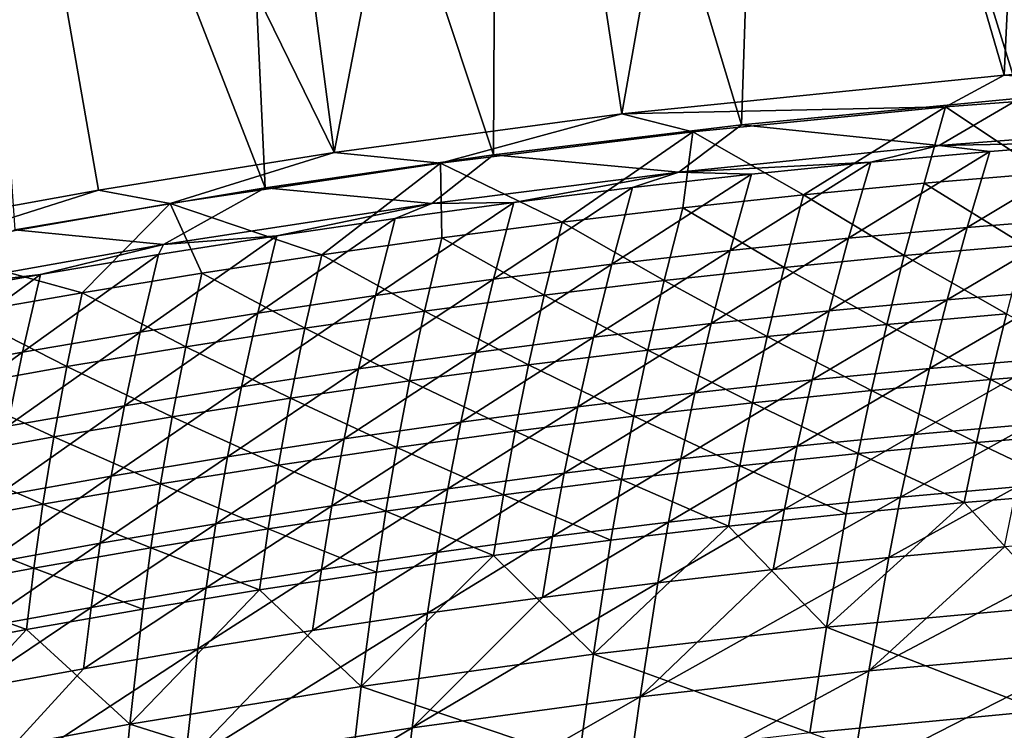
# Model space of a CAD drawing. Header units: metres. Extents: x 0 to 1400, y -1400 to 0.
# Tile 275 of 342: x 758 to 818, y -102 to -58. Entities that reach past the tile are written whole.
import ezdxf

# ---------------------------------------------------------------- set-up
doc = ezdxf.new("R2010")
doc.units = ezdxf.units.M

msp = doc.modelspace()

# ---------------------------------------------------------------- linework, layer by layer
at = {"layer": 'None'}
for points in [[(818.018799, -61.549919, -32.129955), (803.74231, -12.58958, -3), (820.388184, -11.187504, -3)], [(832.859619, -60.512348, -32.129936), (818.018799, -61.549919, -32.129955), (820.388184, -11.187504, -3)], [(803.666931, -13.374467), (818.986511, -62.968304, -29.544802), (820.293579, -11.970314)], [(794.667603, -63.919247, -32.129948), (787.135315, -14.394966, -3), (803.74231, -12.58958, -3)], [(818.018799, -61.549919, -32.129955), (794.667603, -63.919247, -32.129948), (803.74231, -12.58958, -3)], [(787.079224, -15.18139), (801.968933, -64.583847, -29.544804), (803.666931, -13.374467)], [(801.968933, -64.583847, -29.544804), (818.986511, -62.968304, -29.544802), (803.666931, -13.374467)], [(777.110229, -66.281952, -32.12991), (770.575989, -16.595037, -3), (787.135315, -14.394966, -3)], [(794.667603, -63.919247, -32.129948), (777.110229, -66.281952, -32.12991), (787.135315, -14.394966, -3)], [(770.539185, -17.38246), (786.827148, -66.418823, -29.544783), (787.079224, -15.18139)], [(786.827148, -66.418823, -29.544783), (801.968933, -64.583847, -29.544804), (787.079224, -15.18139)], [(770.575989, -16.595037, -3), (777.110229, -66.281952, -32.12991), (754.07251, -19.181286, -3)], [(754.055054, -19.969168), (772.894348, -68.432579, -29.544744), (770.539185, -17.38246)], [(772.894348, -68.432579, -29.544744), (786.827148, -66.418823, -29.544783), (770.539185, -17.38246)], [(754.07251, -19.181286, -3), (762.713806, -68.584549, -32.129856), (750.232056, -70.843529, -32.129791)], [(777.110229, -66.281952, -32.12991), (762.713806, -68.584549, -32.129856), (754.07251, -19.181286, -3)], [(757.604858, -70.995949, -29.54468), (772.894348, -68.432579, -29.544744), (754.055054, -19.969168)], [(818.018799, -61.549919, -32.129955), (832.859619, -60.512348, -32.129936), (830.264343, -62.30307, -32.843887)], [(794.667603, -63.919247, -32.129948), (818.018799, -61.549919, -32.129955), (814.438965, -63.485046, -32.844135)], [(818.018799, -61.549919, -32.129955), (830.264343, -62.30307, -32.843887), (814.438965, -63.485046, -32.844135)], [(814.438965, -63.485046, -32.844135), (830.264343, -62.30307, -32.843887), (820.520996, -67.541176, -60.671856)], [(801.968933, -64.583847, -29.544804), (814.050476, -65.841629, -30.961861), (818.986511, -62.968304, -29.544802)], [(814.050476, -65.841629, -30.961861), (829.483093, -64.662163, -30.962044), (818.986511, -62.968304, -29.544802)], [(794.667603, -63.919247, -32.129948), (814.438965, -63.485046, -32.844135), (799.010681, -65.023186, -32.844349)], [(814.438965, -63.485046, -32.844135), (805.756897, -68.865387, -60.674297), (799.010681, -65.023186, -32.844349)], [(813.13501, -68.160324, -60.67308), (805.756897, -68.865387, -60.674297), (814.438965, -63.485046, -32.844135)], [(820.520996, -67.541176, -60.671856), (813.13501, -68.160324, -60.67308), (814.438965, -63.485046, -32.844135)], [(777.110229, -66.281952, -32.12991), (794.667603, -63.919247, -32.129948), (783.589233, -66.936295, -32.844601)], [(783.589233, -66.936295, -32.844601), (794.667603, -63.919247, -32.129948), (799.010681, -65.023186, -32.844349)], [(786.827148, -66.418823, -29.544783), (798.148193, -67.470757, -30.961538), (801.968933, -64.583847, -29.544804)], [(798.148193, -67.470757, -30.961538), (814.050476, -65.841629, -30.961861), (801.968933, -64.583847, -29.544804)], [(829.483093, -64.662163, -30.962044), (814.050476, -65.841629, -30.961861), (824.433777, -65.657928, -32.348621)], [(791.029602, -70.529106, -60.676693), (783.589233, -66.936295, -32.844601), (799.010681, -65.023186, -32.844349)], [(799.010681, -65.023186, -32.844349), (798.388, -69.655327, -60.675499), (791.029602, -70.529106, -60.676693)], [(805.756897, -68.865387, -60.674297), (798.388, -69.655327, -60.675499), (799.010681, -65.023186, -32.844349)], [(814.050476, -65.841629, -30.961861), (798.148193, -67.470757, -30.961538), (809.865356, -66.873642, -32.348747)], [(814.050476, -65.841629, -30.961861), (809.865356, -66.873642, -32.348747), (817.145874, -66.223358, -32.348675)], [(824.433777, -65.657928, -32.348621), (814.050476, -65.841629, -30.961861), (817.145874, -66.223358, -32.348675)], [(824.433777, -65.657928, -32.348621), (815.751587, -70.854156, -60.198578), (823.002319, -70.271042, -60.197338)], [(824.433777, -65.657928, -32.348621), (817.145874, -66.223358, -32.348675), (815.751587, -70.854156, -60.198578)], [(762.713806, -68.584549, -32.129856), (777.110229, -66.281952, -32.12991), (767.087219, -69.394539, -32.844913)], [(767.087219, -69.394539, -32.844913), (777.110229, -66.281952, -32.12991), (783.589233, -66.936295, -32.844601)], [(772.894348, -68.432579, -29.544744), (783.061768, -69.397865, -30.961134), (786.827148, -66.418823, -29.544783)], [(783.061768, -69.397865, -30.961134), (798.148193, -67.470757, -30.961538), (786.827148, -66.418823, -29.544783)], [(817.145874, -66.223358, -32.348675), (809.865356, -66.873642, -32.348747), (808.508728, -71.521568, -60.19981)], [(817.145874, -66.223358, -32.348675), (808.508728, -71.521568, -60.19981), (815.751587, -70.854156, -60.198578)], [(767.087219, -69.394539, -32.844913), (783.589233, -66.936295, -32.844601), (776.349609, -72.524063, -60.679039)], [(776.349609, -72.524063, -60.679039), (783.589233, -66.936295, -32.844601), (783.683044, -71.485695, -60.677876)], [(783.683044, -71.485695, -60.677876), (783.589233, -66.936295, -32.844601), (791.029602, -70.529106, -60.676693)], [(809.865356, -66.873642, -32.348747), (798.148193, -67.470757, -30.961538), (802.593079, -67.607887, -32.348831)], [(808.508728, -71.521568, -60.19981), (809.865356, -66.873642, -32.348747), (801.274353, -72.272369, -60.201038)], [(801.274353, -72.272369, -60.201038), (809.865356, -66.873642, -32.348747), (802.593079, -67.607887, -32.348831)], [(798.148193, -67.470757, -30.961538), (783.061768, -69.397865, -30.961134), (788.075684, -69.324738, -32.349049)], [(798.148193, -67.470757, -30.961538), (788.075684, -69.324738, -32.349049), (795.32959, -68.425217, -32.348934)], [(802.593079, -67.607887, -32.348831), (795.32959, -68.425217, -32.348934), (794.049194, -73.105659, -60.202259)], [(794.049194, -73.105659, -60.202259), (801.274353, -72.272369, -60.201038), (802.593079, -67.607887, -32.348831)], [(802.593079, -67.607887, -32.348831), (798.148193, -67.470757, -30.961538), (795.32959, -68.425217, -32.348934)], [(819.261169, -71.943588, -88.541237), (813.13501, -68.160324, -60.67308), (820.520996, -67.541176, -60.671856)], [(757.604858, -70.995949, -29.54468), (766.683533, -71.903687, -30.960613), (772.894348, -68.432579, -29.544744)], [(766.683533, -71.903687, -30.960613), (783.061768, -69.397865, -30.961134), (772.894348, -68.432579, -29.544744)], [(795.32959, -68.425217, -32.348934), (788.075684, -69.324738, -32.349049), (786.833923, -74.020546, -60.203476)], [(795.32959, -68.425217, -32.348934), (786.833923, -74.020546, -60.203476), (794.049194, -73.105659, -60.202259)], [(805.756897, -68.865387, -60.674297), (813.13501, -68.160324, -60.67308), (811.913391, -72.578598, -88.543785)], [(813.13501, -68.160324, -60.67308), (819.261169, -71.943588, -88.541237), (811.913391, -72.578598, -88.543785)], [(750.232056, -70.843529, -32.129791), (762.713806, -68.584549, -32.129856), (751.658691, -72.073235, -32.845051)], [(751.658691, -72.073235, -32.845051), (762.713806, -68.584549, -32.129856), (767.087219, -69.394539, -32.844913)], [(798.388, -69.655327, -60.675499), (805.756897, -68.865387, -60.674297), (804.573853, -73.299034, -88.546303)], [(805.756897, -68.865387, -60.674297), (811.913391, -72.578598, -88.543785), (804.573853, -73.299034, -88.546303)], [(751.658691, -72.073235, -32.845051), (767.087219, -69.394539, -32.844913), (761.727295, -74.841988, -60.681328)], [(767.087219, -69.394539, -32.844913), (769.030579, -73.643166, -60.680191), (761.727295, -74.841988, -60.681328)], [(783.061768, -69.397865, -30.961134), (766.683533, -71.903687, -30.960613), (773.59906, -71.366837, -32.349335)], [(769.030579, -73.643166, -60.680191), (767.087219, -69.394539, -32.844913), (776.349609, -72.524063, -60.679039)], [(780.831909, -70.305573, -32.349182), (783.061768, -69.397865, -30.961134), (773.59906, -71.366837, -32.349335)], [(788.075684, -69.324738, -32.349049), (779.629272, -75.016129, -60.204681), (786.833923, -74.020546, -60.203476)], [(788.075684, -69.324738, -32.349049), (780.831909, -70.305573, -32.349182), (779.629272, -75.016129, -60.204681)], [(783.061768, -69.397865, -30.961134), (780.831909, -70.305573, -32.349182), (788.075684, -69.324738, -32.349049)], [(798.388, -69.655327, -60.675499), (797.243774, -74.103859, -88.548782), (791.029602, -70.529106, -60.676693)], [(797.243774, -74.103859, -88.548782), (798.388, -69.655327, -60.675499), (804.573853, -73.299034, -88.546303)], [(780.831909, -70.305573, -32.349182), (772.435913, -76.091515, -60.205879), (779.629272, -75.016129, -60.204681)], [(780.831909, -70.305573, -32.349182), (773.59906, -71.366837, -32.349335), (772.435913, -76.091515, -60.205879)], [(823.002319, -70.271042, -60.197338), (814.525513, -75.269272, -88.087959), (821.738647, -74.670364, -88.085426)], [(823.002319, -70.271042, -60.197338), (815.751587, -70.854156, -60.198578), (814.525513, -75.269272, -88.087959)], [(789.9245, -74.992027, -88.551224), (783.683044, -71.485695, -60.677876), (791.029602, -70.529106, -60.676693)], [(791.029602, -70.529106, -60.676693), (797.243774, -74.103859, -88.548782), (789.9245, -74.992027, -88.551224)], [(815.751587, -70.854156, -60.198578), (807.320496, -75.952003, -88.090454), (814.525513, -75.269272, -88.087959)], [(815.751587, -70.854156, -60.198578), (808.508728, -71.521568, -60.19981), (807.320496, -75.952003, -88.090454)], [(750.917419, -74.716507, -30.96006), (766.683533, -71.903687, -30.960613), (757.604858, -70.995949, -29.54468)], [(773.59906, -71.366837, -32.349335), (766.377747, -72.507652, -32.349499), (765.254456, -77.245796, -60.207069)], [(773.59906, -71.366837, -32.349335), (765.254456, -77.245796, -60.207069), (772.435913, -76.091515, -60.205879)], [(773.59906, -71.366837, -32.349335), (766.683533, -71.903687, -30.960613), (766.377747, -72.507652, -32.349499)], [(783.683044, -71.485695, -60.677876), (782.617432, -75.962486, -88.553619), (776.349609, -72.524063, -60.679039)], [(782.617432, -75.962486, -88.553619), (783.683044, -71.485695, -60.677876), (789.9245, -74.992027, -88.551224)], [(807.320496, -75.952003, -88.090454), (808.508728, -71.521568, -60.19981), (800.124268, -76.717644, -88.092903)], [(800.124268, -76.717644, -88.092903), (808.508728, -71.521568, -60.19981), (801.274353, -72.272369, -60.201038)], [(766.683533, -71.903687, -30.960613), (750.917419, -74.716507, -30.96006), (759.16864, -73.727127, -32.349682)], [(751.658691, -72.073235, -32.845051), (761.727295, -74.841988, -60.681328), (754.44104, -76.119492, -60.682446)], [(766.683533, -71.903687, -30.960613), (759.16864, -73.727127, -32.349682), (766.377747, -72.507652, -32.349499)], [(811.913391, -72.578598, -88.543785), (819.261169, -71.943588, -88.541237), (818.153015, -76.143356, -116.43541)], [(766.377747, -72.507652, -32.349499), (759.16864, -73.727127, -32.349682), (758.085693, -78.478088, -60.208244)], [(766.377747, -72.507652, -32.349499), (758.085693, -78.478088, -60.208244), (765.254456, -77.245796, -60.207069)], [(769.030579, -73.643166, -60.680191), (776.349609, -72.524063, -60.679039), (775.32373, -77.014198, -88.555969)], [(776.349609, -72.524063, -60.679039), (782.617432, -75.962486, -88.553619), (775.32373, -77.014198, -88.555969)], [(792.937561, -77.565292, -88.095314), (801.274353, -72.272369, -60.201038), (794.049194, -73.105659, -60.202259)], [(800.124268, -76.717644, -88.092903), (801.274353, -72.272369, -60.201038), (792.937561, -77.565292, -88.095314)], [(804.573853, -73.299034, -88.546303), (811.913391, -72.578598, -88.543785), (810.843506, -76.792412, -116.439018)], [(811.913391, -72.578598, -88.543785), (818.153015, -76.143356, -116.43541), (810.843506, -76.792412, -116.439018)], [(794.049194, -73.105659, -60.202259), (786.833923, -74.020546, -60.203476), (785.761108, -78.494026, -88.097672)], [(785.761108, -78.494026, -88.097672), (792.937561, -77.565292, -88.095314), (794.049194, -73.105659, -60.202259)], [(797.243774, -74.103859, -88.548782), (804.573853, -73.299034, -88.546303), (803.54248, -77.526505, -116.442574)], [(804.573853, -73.299034, -88.546303), (810.843506, -76.792412, -116.439018), (803.54248, -77.526505, -116.442574)], [(750.917419, -74.716507, -30.96006), (751.972351, -75.024422, -32.349884), (759.16864, -73.727127, -32.349682)], [(759.16864, -73.727127, -32.349682), (750.930176, -79.787529, -60.209412), (758.085693, -78.478088, -60.208244)], [(759.16864, -73.727127, -32.349682), (751.972351, -75.024422, -32.349884), (750.930176, -79.787529, -60.209412)], [(761.727295, -74.841988, -60.681328), (769.030579, -73.643166, -60.680191), (768.044861, -78.146126, -88.558273)], [(769.030579, -73.643166, -60.680191), (775.32373, -77.014198, -88.555969), (768.044861, -78.146126, -88.558273)], [(786.833923, -74.020546, -60.203476), (779.629272, -75.016129, -60.204681), (778.59552, -79.502945, -88.099991)], [(786.833923, -74.020546, -60.203476), (778.59552, -79.502945, -88.099991), (785.761108, -78.494026, -88.097672)], [(797.243774, -74.103859, -88.548782), (796.251221, -78.344574, -116.446075), (789.9245, -74.992027, -88.551224)], [(803.54248, -77.526505, -116.442574), (796.251221, -78.344574, -116.446075), (797.243774, -74.103859, -88.548782)], [(754.44104, -76.119492, -60.682446), (761.727295, -74.841988, -60.681328), (760.782043, -79.357216, -88.560524)], [(761.727295, -74.841988, -60.681328), (768.044861, -78.146126, -88.558273), (760.782043, -79.357216, -88.560524)], [(779.629272, -75.016129, -60.204681), (771.441528, -80.591125, -88.102249), (778.59552, -79.502945, -88.099991)], [(779.629272, -75.016129, -60.204681), (772.435913, -76.091515, -60.205879), (771.441528, -80.591125, -88.102249)], [(788.970947, -79.245583, -116.449516), (782.617432, -75.962486, -88.553619), (789.9245, -74.992027, -88.551224)], [(789.9245, -74.992027, -88.551224), (796.251221, -78.344574, -116.446075), (788.970947, -79.245583, -116.449516)], [(821.738647, -74.670364, -88.085426), (813.451172, -79.479988, -116.000641), (820.626648, -78.867073, -115.99707)], [(821.738647, -74.670364, -88.085426), (814.525513, -75.269272, -88.087959), (813.451172, -79.479988, -116.000641)], [(814.525513, -75.269272, -88.087959), (806.283997, -80.176361, -116.004143), (813.451172, -79.479988, -116.000641)], [(814.525513, -75.269272, -88.087959), (807.320496, -75.952003, -88.090454), (806.283997, -80.176361, -116.004143)], [(754.44104, -76.119492, -60.682446), (760.782043, -79.357216, -88.560524), (753.536621, -80.646431, -88.562721)], [(772.435913, -76.091515, -60.205879), (764.299866, -81.757675, -88.104462), (771.441528, -80.591125, -88.102249)], [(772.435913, -76.091515, -60.205879), (765.254456, -77.245796, -60.207069), (764.299866, -81.757675, -88.104462)], [(775.32373, -77.014198, -88.555969), (782.617432, -75.962486, -88.553619), (781.703125, -80.22847, -116.452896)], [(781.703125, -80.22847, -116.452896), (782.617432, -75.962486, -88.553619), (788.970947, -79.245583, -116.449516)], [(806.283997, -80.176361, -116.004143), (807.320496, -75.952003, -88.090454), (799.125916, -80.955246, -116.007576)], [(799.125916, -80.955246, -116.007576), (807.320496, -75.952003, -88.090454), (800.124268, -76.717644, -88.092903)], [(810.843506, -76.792412, -116.439018), (818.153015, -76.143356, -116.43541), (817.179504, -80.153831, -144.35022)], [(818.153015, -76.143356, -116.43541), (824.45813, -79.57811, -144.345764), (817.179504, -80.153831, -144.35022)], [(791.9776, -81.815727, -116.010941), (799.125916, -80.955246, -116.007576), (800.124268, -76.717644, -88.092903)], [(800.124268, -76.717644, -88.092903), (792.937561, -77.565292, -88.095314), (791.9776, -81.815727, -116.010941)], [(803.54248, -77.526505, -116.442574), (810.843506, -76.792412, -116.439018), (809.908081, -80.815323, -144.354614)], [(810.843506, -76.792412, -116.439018), (817.179504, -80.153831, -144.35022), (809.908081, -80.815323, -144.354614)], [(765.254456, -77.245796, -60.207069), (758.085693, -78.478088, -60.208244), (757.171143, -83.001678, -88.106613)], [(765.254456, -77.245796, -60.207069), (757.171143, -83.001678, -88.106613), (764.299866, -81.757675, -88.104462)], [(768.044861, -78.146126, -88.558273), (775.32373, -77.014198, -88.555969), (774.449036, -81.292191, -116.456207)], [(775.32373, -77.014198, -88.555969), (781.703125, -80.22847, -116.452896), (774.449036, -81.292191, -116.456207)], [(802.645325, -81.561531, -144.358963), (796.251221, -78.344574, -116.446075), (803.54248, -77.526505, -116.442574)], [(809.908081, -80.815323, -144.354614), (802.645325, -81.561531, -144.358963), (803.54248, -77.526505, -116.442574)], [(760.782043, -79.357216, -88.560524), (768.044861, -78.146126, -88.558273), (767.209961, -82.435692, -116.45945)], [(768.044861, -78.146126, -88.558273), (774.449036, -81.292191, -116.456207), (767.209961, -82.435692, -116.45945)], [(784.839722, -82.756889, -116.014229), (792.937561, -77.565292, -88.095314), (785.761108, -78.494026, -88.097672)], [(792.937561, -77.565292, -88.095314), (784.839722, -82.756889, -116.014229), (791.9776, -81.815727, -116.010941)], [(758.085693, -78.478088, -60.208244), (750.930176, -79.787529, -60.209412), (750.056091, -84.32225, -88.108711)], [(758.085693, -78.478088, -60.208244), (750.056091, -84.32225, -88.108711), (757.171143, -83.001678, -88.106613)], [(785.761108, -78.494026, -88.097672), (778.59552, -79.502945, -88.099991), (777.712952, -83.777802, -116.017441)], [(777.712952, -83.777802, -116.017441), (784.839722, -82.756889, -116.014229), (785.761108, -78.494026, -88.097672)], [(796.251221, -78.344574, -116.446075), (795.392517, -82.391396, -144.363235), (788.970947, -79.245583, -116.449516)], [(795.392517, -82.391396, -144.363235), (796.251221, -78.344574, -116.446075), (802.645325, -81.561531, -144.358963)], [(788.15094, -83.303864, -144.367447), (781.703125, -80.22847, -116.452896), (788.970947, -79.245583, -116.449516)], [(788.970947, -79.245583, -116.449516), (795.392517, -82.391396, -144.363235), (788.15094, -83.303864, -144.367447)], [(820.626648, -78.867073, -115.99707), (813.451172, -79.479988, -116.000641), (812.511292, -83.499855, -143.932266)], [(812.511292, -83.499855, -143.932266), (819.649292, -82.874496, -143.927933), (820.626648, -78.867073, -115.99707)], [(760.782043, -79.357216, -88.560524), (759.987305, -83.657928, -116.462608), (753.536621, -80.646431, -88.562721)], [(767.209961, -82.435692, -116.45945), (759.987305, -83.657928, -116.462608), (760.782043, -79.357216, -88.560524)], [(778.59552, -79.502945, -88.099991), (771.441528, -80.591125, -88.102249), (770.598083, -84.877556, -116.020569)], [(778.59552, -79.502945, -88.099991), (770.598083, -84.877556, -116.020569), (777.712952, -83.777802, -116.017441)], [(813.451172, -79.479988, -116.000641), (805.381836, -84.208359, -143.936523), (812.511292, -83.499855, -143.932266)], [(813.451172, -79.479988, -116.000641), (806.283997, -80.176361, -116.004143), (805.381836, -84.208359, -143.936523)], [(817.179504, -80.153831, -144.35022), (824.45813, -79.57811, -144.345764), (823.564758, -83.401817, -172.278748)], [(774.449036, -81.292191, -116.456207), (781.703125, -80.22847, -116.452896), (780.921997, -84.29789, -144.371582)], [(780.921997, -84.29789, -144.371582), (781.703125, -80.22847, -116.452896), (788.15094, -83.303864, -144.367447)], [(805.381836, -84.208359, -143.936523), (806.283997, -80.176361, -116.004143), (798.261536, -84.999054, -143.940704)], [(798.261536, -84.999054, -143.940704), (806.283997, -80.176361, -116.004143), (799.125916, -80.955246, -116.007576)], [(809.908081, -80.815323, -144.354614), (817.179504, -80.153831, -144.35022), (816.323608, -83.988846, -172.283829)], [(817.179504, -80.153831, -144.35022), (823.564758, -83.401817, -172.278748), (816.323608, -83.988846, -172.283829)], [(753.536621, -80.646431, -88.562721), (759.987305, -83.657928, -116.462608), (752.782288, -84.957855, -116.465691)], [(771.441528, -80.591125, -88.102249), (763.495789, -86.055222, -116.023613), (770.598083, -84.877556, -116.020569)], [(771.441528, -80.591125, -88.102249), (764.299866, -81.757675, -88.104462), (763.495789, -86.055222, -116.023613)], [(791.151245, -85.871025, -143.944778), (799.125916, -80.955246, -116.007576), (791.9776, -81.815727, -116.010941)], [(798.261536, -84.999054, -143.940704), (799.125916, -80.955246, -116.007576), (791.151245, -85.871025, -143.944778)], [(809.089844, -84.661377, -172.288864), (802.645325, -81.561531, -144.358963), (809.908081, -80.815323, -144.354614)], [(816.323608, -83.988846, -172.283829), (809.089844, -84.661377, -172.288864), (809.908081, -80.815323, -144.354614)], [(767.209961, -82.435692, -116.45945), (774.449036, -81.292191, -116.456207), (773.70697, -85.372414, -144.375626)], [(774.449036, -81.292191, -116.456207), (780.921997, -84.29789, -144.371582), (773.70697, -85.372414, -144.375626)], [(795.392517, -82.391396, -144.363235), (802.645325, -81.561531, -144.358963), (801.864868, -85.418365, -172.293823)], [(802.645325, -81.561531, -144.358963), (809.089844, -84.661377, -172.288864), (801.864868, -85.418365, -172.293823)], [(764.299866, -81.757675, -88.104462), (756.406738, -87.309875, -116.026573), (763.495789, -86.055222, -116.023613)], [(757.171143, -83.001678, -88.106613), (756.406738, -87.309875, -116.026573), (764.299866, -81.757675, -88.104462)], [(784.051514, -86.823326, -143.948776), (791.151245, -85.871025, -143.944778), (791.9776, -81.815727, -116.010941)], [(791.9776, -81.815727, -116.010941), (784.839722, -82.756889, -116.014229), (784.051514, -86.823326, -143.948776)], [(759.987305, -83.657928, -116.462608), (767.209961, -82.435692, -116.45945), (766.507141, -86.526382, -144.379593)], [(766.507141, -86.526382, -144.379593), (767.209961, -82.435692, -116.45945), (773.70697, -85.372414, -144.375626)], [(776.963196, -87.855042, -143.952682), (784.839722, -82.756889, -116.014229), (777.712952, -83.777802, -116.017441)], [(784.839722, -82.756889, -116.014229), (776.963196, -87.855042, -143.952682), (784.051514, -86.823326, -143.948776)], [(795.392517, -82.391396, -144.363235), (794.649902, -86.258751, -172.298706), (788.15094, -83.303864, -144.367447)], [(801.864868, -85.418365, -172.293823), (794.649902, -86.258751, -172.298706), (795.392517, -82.391396, -144.363235)], [(819.649292, -82.874496, -143.927933), (811.688477, -87.343094, -171.88208), (818.789429, -86.70665, -171.877136)], [(811.688477, -87.343094, -171.88208), (819.649292, -82.874496, -143.927933), (812.511292, -83.499855, -143.932266)], [(787.446411, -87.181488, -172.303513), (780.921997, -84.29789, -144.371582), (788.15094, -83.303864, -144.367447)], [(788.15094, -83.303864, -144.367447), (794.649902, -86.258751, -172.298706), (787.446411, -87.181488, -172.303513)], [(812.511292, -83.499855, -143.932266), (805.381836, -84.208359, -143.936523), (804.596191, -88.062424, -171.886932)], [(804.596191, -88.062424, -171.886932), (811.688477, -87.343094, -171.88208), (812.511292, -83.499855, -143.932266)], [(816.323608, -83.988846, -172.283829), (823.564758, -83.401817, -172.278748), (822.772339, -87.065147, -200.228027)], [(759.987305, -83.657928, -116.462608), (759.323975, -87.758751, -144.383469), (752.782288, -84.957855, -116.465691)], [(759.323975, -87.758751, -144.383469), (759.987305, -83.657928, -116.462608), (766.507141, -86.526382, -144.379593)], [(777.712952, -83.777802, -116.017441), (770.598083, -84.877556, -116.020569), (769.886902, -88.96524, -143.956482)], [(769.886902, -88.96524, -143.956482), (776.963196, -87.855042, -143.952682), (777.712952, -83.777802, -116.017441)], [(815.568054, -87.662239, -200.233582), (809.089844, -84.661377, -172.288864), (816.323608, -83.988846, -172.283829)], [(822.772339, -87.065147, -200.228027), (815.568054, -87.662239, -200.233582), (816.323608, -83.988846, -172.283829)], [(773.70697, -85.372414, -144.375626), (780.921997, -84.29789, -144.371582), (780.255676, -88.185516, -172.308228)], [(780.255676, -88.185516, -172.308228), (780.921997, -84.29789, -144.371582), (787.446411, -87.181488, -172.303513)], [(804.596191, -88.062424, -171.886932), (805.381836, -84.208359, -143.936523), (797.513184, -88.863693, -171.891708)], [(797.513184, -88.863693, -171.891708), (805.381836, -84.208359, -143.936523), (798.261536, -84.999054, -143.940704)], [(801.864868, -85.418365, -172.293823), (809.089844, -84.661377, -172.288864), (808.371155, -88.344635, -200.239075)], [(809.089844, -84.661377, -172.288864), (815.568054, -87.662239, -200.233582), (808.371155, -88.344635, -200.239075)], [(752.782288, -84.957855, -116.465691), (759.323975, -87.758751, -144.383469), (752.158691, -89.068459, -144.387253)], [(770.598083, -84.877556, -116.020569), (763.495789, -86.055222, -116.023613), (762.823364, -90.152985, -143.960175)], [(770.598083, -84.877556, -116.020569), (762.823364, -90.152985, -143.960175), (769.886902, -88.96524, -143.956482)], [(798.261536, -84.999054, -143.940704), (791.151245, -85.871025, -143.944778), (790.440247, -89.745972, -171.896362)], [(790.440247, -89.745972, -171.896362), (797.513184, -88.863693, -171.891708), (798.261536, -84.999054, -143.940704)], [(766.507141, -86.526382, -144.379593), (773.70697, -85.372414, -144.375626), (773.078979, -89.269791, -172.312866)], [(773.70697, -85.372414, -144.375626), (780.255676, -88.185516, -172.308228), (773.078979, -89.269791, -172.312866)], [(783.378052, -90.708305, -171.900925), (791.151245, -85.871025, -143.944778), (784.051514, -86.823326, -143.948776)], [(791.151245, -85.871025, -143.944778), (783.378052, -90.708305, -171.900925), (790.440247, -89.745972, -171.896362)], [(801.183167, -89.111275, -200.244492), (794.649902, -86.258751, -172.298706), (801.864868, -85.418365, -172.293823)], [(808.371155, -88.344635, -200.239075), (801.183167, -89.111275, -200.244492), (801.864868, -85.418365, -172.293823)], [(763.495789, -86.055222, -116.023613), (755.773315, -91.417351, -143.96376), (762.823364, -90.152985, -143.960175)], [(763.495789, -86.055222, -116.023613), (756.406738, -87.309875, -116.026573), (755.773315, -91.417351, -143.96376)], [(759.323975, -87.758751, -144.383469), (766.507141, -86.526382, -144.379593), (765.917725, -90.433243, -172.317398)], [(766.507141, -86.526382, -144.379593), (773.078979, -89.269791, -172.312866), (765.917725, -90.433243, -172.317398)], [(794.649902, -86.258751, -172.298706), (794.005371, -89.961098, -200.249832), (787.446411, -87.181488, -172.303513)], [(801.183167, -89.111275, -200.244492), (794.005371, -89.961098, -200.249832), (794.649902, -86.258751, -172.298706)], [(776.327393, -91.749779, -171.905365), (783.378052, -90.708305, -171.900925), (784.051514, -86.823326, -143.948776)], [(784.051514, -86.823326, -143.948776), (776.963196, -87.855042, -143.952682), (776.327393, -91.749779, -171.905365)], [(818.789429, -86.70665, -171.877136), (810.965271, -91.023659, -199.84697), (818.029846, -90.377289, -199.841553)], [(818.789429, -86.70665, -171.877136), (811.688477, -87.343094, -171.88208), (810.965271, -91.023659, -199.84697)], [(821.422302, -93.965294, -256.16391), (815.568054, -87.662239, -200.233582), (822.772339, -87.065147, -200.228027)], [(752.158691, -89.068459, -144.387253), (759.323975, -87.758751, -144.383469), (758.773254, -91.674835, -172.321823)], [(759.323975, -87.758751, -144.383469), (765.917725, -90.433243, -172.317398), (758.773254, -91.674835, -172.321823)], [(786.83905, -90.893066, -200.255081), (780.255676, -88.185516, -172.308228), (787.446411, -87.181488, -172.303513)], [(787.446411, -87.181488, -172.303513), (794.005371, -89.961098, -200.249832), (786.83905, -90.893066, -200.255081)], [(811.688477, -87.343094, -171.88208), (803.909302, -91.752708, -199.85228), (810.965271, -91.023659, -199.84697)], [(811.688477, -87.343094, -171.88208), (804.596191, -88.062424, -171.886932), (803.909302, -91.752708, -199.85228)], [(808.371155, -88.344635, -200.239075), (815.568054, -87.662239, -200.233582), (807.162109, -95.279083, -256.175842)], [(815.568054, -87.662239, -200.233582), (821.422302, -93.965294, -256.16391), (807.162109, -95.279083, -256.175842)], [(769.28894, -92.869431, -171.909698), (776.963196, -87.855042, -143.952682), (769.886902, -88.96524, -143.956482)], [(776.963196, -87.855042, -143.952682), (769.28894, -92.869431, -171.909698), (776.327393, -91.749779, -171.905365)], [(773.078979, -89.269791, -172.312866), (780.255676, -88.185516, -172.308228), (779.685608, -91.906128, -200.260239)], [(779.685608, -91.906128, -200.260239), (780.255676, -88.185516, -172.308228), (786.83905, -90.893066, -200.255081)], [(803.909302, -91.752708, -199.85228), (804.596191, -88.062424, -171.886932), (796.862793, -92.563484, -199.857498)], [(796.862793, -92.563484, -199.857498), (804.596191, -88.062424, -171.886932), (797.513184, -88.863693, -171.891708)], [(808.371155, -88.344635, -200.239075), (807.162109, -95.279083, -256.175842), (801.183167, -89.111275, -200.244492)], [(769.886902, -88.96524, -143.956482), (762.823364, -90.152985, -143.960175), (762.263428, -94.066345, -171.91391)], [(762.263428, -94.066345, -171.91391), (769.28894, -92.869431, -171.909698), (769.886902, -88.96524, -143.956482)], [(789.826416, -93.455055, -199.862595), (797.513184, -88.863693, -171.891708), (790.440247, -89.745972, -171.896362)], [(796.862793, -92.563484, -199.857498), (797.513184, -88.863693, -171.891708), (789.826416, -93.455055, -199.862595)], [(752.158691, -89.068459, -144.387253), (758.773254, -91.674835, -172.321823), (751.646851, -92.993515, -172.326141)], [(765.917725, -90.433243, -172.317398), (773.078979, -89.269791, -172.312866), (772.546387, -92.999229, -200.265305)], [(773.078979, -89.269791, -172.312866), (779.685608, -91.906128, -200.260239), (772.546387, -92.999229, -200.265305)], [(807.162109, -95.279083, -256.175842), (792.937622, -96.928551, -256.187469), (801.183167, -89.111275, -200.244492)], [(792.937622, -96.928551, -256.187469), (794.005371, -89.961098, -200.249832), (801.183167, -89.111275, -200.244492)], [(762.823364, -90.152985, -143.960175), (755.773315, -91.417351, -143.96376), (755.251587, -95.339569, -171.917984)], [(762.823364, -90.152985, -143.960175), (755.251587, -95.339569, -171.917984), (762.263428, -94.066345, -171.91391)], [(790.440247, -89.745972, -171.896362), (783.378052, -90.708305, -171.900925), (782.800903, -94.426468, -199.867569)], [(782.800903, -94.426468, -199.867569), (789.826416, -93.455055, -199.862595), (790.440247, -89.745972, -171.896362)], [(794.005371, -89.961098, -200.249832), (792.937622, -96.928551, -256.187469), (786.83905, -90.893066, -200.255081)], [(825.102112, -89.814606, -199.836044), (818.029846, -90.377289, -199.841553), (809.747559, -97.9524, -255.807129)], [(823.745605, -96.708725, -255.795364), (825.102112, -89.814606, -199.836044), (809.747559, -97.9524, -255.807129)], [(758.773254, -91.674835, -172.321823), (765.917725, -90.433243, -172.317398), (765.422668, -94.171318, -200.270248)], [(765.917725, -90.433243, -172.317398), (772.546387, -92.999229, -200.265305), (765.422668, -94.171318, -200.270248)], [(775.786987, -95.476776, -199.872437), (783.378052, -90.708305, -171.900925), (776.327393, -91.749779, -171.905365)], [(783.378052, -90.708305, -171.900925), (775.786987, -95.476776, -199.872437), (782.800903, -94.426468, -199.867569)], [(818.029846, -90.377289, -199.841553), (810.965271, -91.023659, -199.84697), (809.747559, -97.9524, -255.807129)], [(778.759705, -98.905357, -256.1987), (779.685608, -91.906128, -200.260239), (786.83905, -90.893066, -200.255081)], [(786.83905, -90.893066, -200.255081), (792.937622, -96.928551, -256.187469), (778.759705, -98.905357, -256.1987)], [(809.747559, -97.9524, -255.807129), (810.965271, -91.023659, -199.84697), (795.784119, -99.525604, -255.818466)], [(810.965271, -91.023659, -199.84697), (803.909302, -91.752708, -199.85228), (795.784119, -99.525604, -255.818466)], [(751.646851, -92.993515, -172.326141), (758.773254, -91.674835, -172.321823), (758.315857, -95.421333, -200.275085)], [(758.773254, -91.674835, -172.321823), (765.422668, -94.171318, -200.270248), (758.315857, -95.421333, -200.275085)], [(768.7854, -96.605034, -199.877167), (775.786987, -95.476776, -199.872437), (776.327393, -91.749779, -171.905365)], [(776.327393, -91.749779, -171.905365), (769.28894, -92.869431, -171.909698), (768.7854, -96.605034, -199.877167)], [(772.546387, -92.999229, -200.265305), (779.685608, -91.906128, -200.260239), (778.759705, -98.905357, -256.1987)], [(795.784119, -99.525604, -255.818466), (803.909302, -91.752708, -199.85228), (796.862793, -92.563484, -199.857498)], [(795.784119, -99.525604, -255.818466), (796.862793, -92.563484, -199.857498), (781.86145, -101.420616, -255.82933)], [(796.862793, -92.563484, -199.857498), (789.826416, -93.455055, -199.862595), (781.86145, -101.420616, -255.82933)], [(751.646851, -92.993515, -172.326141), (758.315857, -95.421333, -200.275085), (751.227295, -96.748245, -200.279816)], [(761.796875, -97.81031, -199.881775), (769.28894, -92.869431, -171.909698), (762.263428, -94.066345, -171.91391)], [(769.28894, -92.869431, -171.909698), (761.796875, -97.81031, -199.881775), (768.7854, -96.605034, -199.877167)], [(765.422668, -94.171318, -200.270248), (772.546387, -92.999229, -200.265305), (764.63916, -101.20118, -256.209503)], [(764.63916, -101.20118, -256.209503), (772.546387, -92.999229, -200.265305), (778.759705, -98.905357, -256.1987)], [(781.86145, -101.420616, -255.82933), (789.826416, -93.455055, -199.862595), (782.800903, -94.426468, -199.867569)], [(762.263428, -94.066345, -171.91391), (755.251587, -95.339569, -171.917984), (754.822144, -99.091652, -199.88623)], [(754.822144, -99.091652, -199.88623), (761.796875, -97.81031, -199.881775), (762.263428, -94.066345, -171.91391)], [(758.315857, -95.421333, -200.275085), (765.422668, -94.171318, -200.270248), (764.63916, -101.20118, -256.209503)], [(807.162109, -95.279083, -256.175842), (821.422302, -93.965294, -256.16391), (820.271362, -100.387978, -312.129456)], [(782.800903, -94.426468, -199.867569), (775.786987, -95.476776, -199.872437), (767.985657, -103.629807, -255.839676)], [(767.985657, -103.629807, -255.839676), (781.86145, -101.420616, -255.82933), (782.800903, -94.426468, -199.867569)], [(758.315857, -95.421333, -200.275085), (750.586853, -103.807663, -256.219849), (751.227295, -96.748245, -200.279816)], [(764.63916, -101.20118, -256.209503), (750.586853, -103.807663, -256.219849), (758.315857, -95.421333, -200.275085)], [(767.985657, -103.629807, -255.839676), (775.786987, -95.476776, -199.872437), (768.7854, -96.605034, -199.877167)], [(806.139832, -101.731453, -312.1409), (792.937622, -96.928551, -256.187469), (807.162109, -95.279083, -256.175842)], [(820.271362, -100.387978, -312.129456), (806.139832, -101.731453, -312.1409), (807.162109, -95.279083, -256.175842)], [(754.16272, -106.145538, -255.849457), (767.985657, -103.629807, -255.839676), (768.7854, -96.605034, -199.877167)], [(768.7854, -96.605034, -199.877167), (761.796875, -97.81031, -199.881775), (754.16272, -106.145538, -255.849457)], [(809.747559, -97.9524, -255.807129), (808.717896, -104.399185, -311.791107), (823.745605, -96.708725, -255.795364)], [(808.717896, -104.399185, -311.791107), (822.589233, -103.125397, -311.779846), (823.745605, -96.708725, -255.795364)], [(792.937622, -96.928551, -256.187469), (792.044067, -103.4095, -312.152039), (778.759705, -98.905357, -256.1987)], [(792.937622, -96.928551, -256.187469), (806.139832, -101.731453, -312.1409), (792.044067, -103.4095, -312.152039)], [(754.16272, -106.145538, -255.849457), (761.796875, -97.81031, -199.881775), (754.822144, -99.091652, -199.88623)], [(795.784119, -99.525604, -255.818466), (794.88092, -106.001411, -311.801971), (809.747559, -97.9524, -255.807129)], [(794.88092, -106.001411, -311.801971), (808.717896, -104.399185, -311.791107), (809.747559, -97.9524, -255.807129)], [(778.759705, -98.905357, -256.1987), (777.995056, -105.413879, -312.162842), (764.63916, -101.20118, -256.209503)], [(778.759705, -98.905357, -256.1987), (792.044067, -103.4095, -312.152039), (777.995056, -105.413879, -312.162842)], [(781.86145, -101.420616, -255.82933), (781.084778, -107.924309, -311.812408), (795.784119, -99.525604, -255.818466)], [(781.084778, -107.924309, -311.812408), (794.88092, -106.001411, -311.801971), (795.784119, -99.525604, -255.818466)], [(819.183044, -106.443222, -368.09729), (806.139832, -101.731453, -312.1409), (820.271362, -100.387978, -312.129456)], [(764.63916, -101.20118, -256.209503), (764.003784, -107.736351, -312.173248), (750.586853, -103.807663, -256.219849)], [(777.995056, -105.413879, -312.162842), (764.003784, -107.736351, -312.173248), (764.63916, -101.20118, -256.209503)], [(767.985657, -103.629807, -255.839676), (767.335693, -110.160187, -311.822388), (781.86145, -101.420616, -255.82933)], [(767.335693, -110.160187, -311.822388), (781.084778, -107.924309, -311.812408), (781.86145, -101.420616, -255.82933)]]:
    msp.add_3dface(points, dxfattribs=at)

doc.saveas('drawing.dxf')
